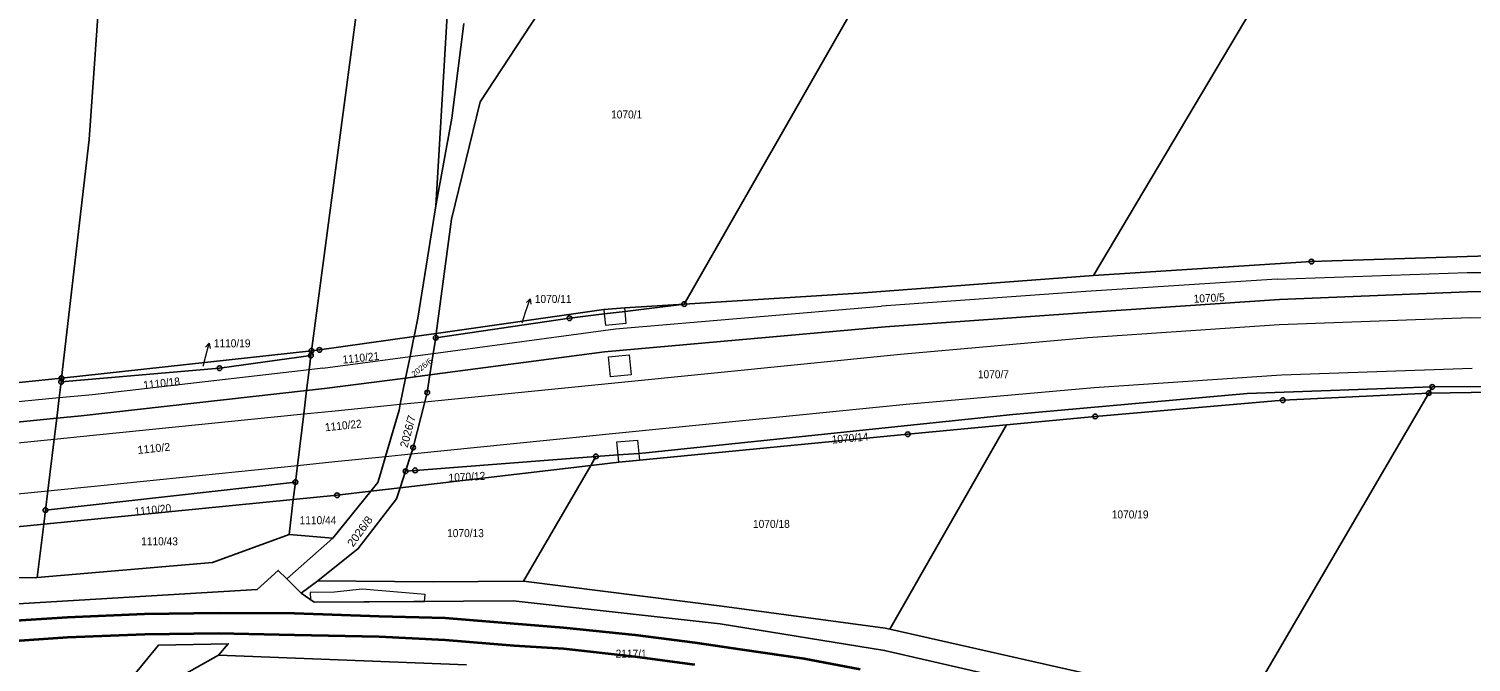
# Model space of a CAD drawing. Extents: x -679733 to -673243, y -1075091 to -1066557.
# Drawn here: x -677829.3 to -677523, y -1069179.4 to -1069044.9 of the extents above; entities that cross this region are included whole.
import ezdxf
from ezdxf.enums import TextEntityAlignment as Align

# ---------------------------------------------------------------- set-up
doc = ezdxf.new("R2010")
doc.units = 0
doc.header["$LTSCALE"] = 0.68
for name, color, linetype, lineweight in [('1', 7, 'Continuous', 25), ('13', 7, 'Continuous', 13), ('4', 7, 'Continuous', 13), ('6', 7, 'Continuous', 35), ('7', 7, 'Continuous', 13), ('8', 7, 'Continuous', 25)]:
    doc.layers.add(name, color=color, linetype=linetype, lineweight=lineweight)
doc.layers.add('2', color=7, linetype='Continuous')

msp = doc.modelspace()

# ---------------------------------------------------------------- linework, layer by layer
at = {"layer": '1'}
for p, q in [((-677602.99, -1068950.71), (-677690.11, -1069103.38)), ((-677742.91, -1069110.5), (-677742.79, -1069109.59)), ((-677822.37, -1069119.07), (-677769.29, -1069113.29)), ((-677749.29, -1069119.07), (-677744.14, -1069118.39)), ((-677572, -1069190.7), (-677531.99, -1069122.26)), ((-677531.99, -1069122.26), (-677531.24, -1069120.97)), ((-677646.45, -1069172.37), (-677621.67, -1069129.01)), ((-677709.98, -1069137.61), (-677724.25, -1069162.2)), ((-677825.79, -1069147.11), (-677772.72, -1069141.17)), ((-677750.45, -1069142.37), (-677749.32, -1069138.87)), ((-677756.72, -1069143.11), (-677764.76, -1069153.05)), ((-677756.72, -1069143.11), (-677750.45, -1069142.37)), ((-677826.16, -1069150.1), (-677825.79, -1069147.11)), ((-677774.01, -1069152.26), (-677773.15, -1069144.87)), ((-677827.56, -1069161.39), (-677862.83, -1069162.11)), ((-677771.47, -1069164.75), (-677774.54, -1069161.68)), ((-677736.34, -1069179.93), (-677789.07, -1069177.88))]:
    msp.add_line(p, q, dxfattribs=at)
for points in [[(-677603.22, -1069097.32), (-677529.74, -1068973.67), (-677504.52, -1068981.27), (-677432.35, -1068864.29), (-677360.36, -1068747.1)], [(-677822.37, -1069119.07), (-677816.53, -1069068.43), (-677813.91, -1069031.16), (-677815.59, -1069012.6), (-677807.96, -1068942.88), (-677797.05, -1068849.32), (-677787.99, -1068790.48)], [(-677769.29, -1069113.29), (-677754.21, -1068999.74), (-677738.89, -1068886.13), (-677725.9, -1068887.51)], [(-677725.9, -1068887.51), (-677731.18, -1068930.76), (-677738.33, -1069006.72), (-677739.86, -1069031.27), (-677742.9, -1069082.54)], [(-677742.79, -1069109.59), (-677739.53, -1069085.36), (-677733.45, -1069060.45), (-677716.53, -1069034.62), (-677700.29, -1069021.16), (-677673.24, -1069004.28), (-677652.99, -1068987.87), (-677645.66, -1068981.81), (-677602.99, -1068950.71)], [(-677876.87, -1069015.15), (-677841.73, -1069016.47), (-677846.98, -1069072.82), (-677855.58, -1069122.48), (-677822.37, -1069119.07)], [(-677736.93, -1069043.83), (-677739.47, -1069063.91), (-677742.9, -1069082.54)], [(-677742.9, -1069082.54), (-677746.71, -1069106.39), (-677747.5, -1069110.26), (-677742.79, -1069109.59)], [(-677603.22, -1069097.32), (-677556.91, -1069094.35), (-677515.01, -1069092.96), (-677514.74, -1069092.49)], [(-677690.11, -1069103.38), (-677653.01, -1069101.04), (-677603.22, -1069097.32)], [(-677744.14, -1069118.39), (-677707.07, -1069113.54), (-677647.44, -1069108.19), (-677603.6, -1069105.1), (-677563.72, -1069102.42), (-677523.74, -1069100.8), (-677482.35, -1069100.48), (-677442.22, -1069102.61), (-677400.12, -1069107.05), (-677359.74, -1069112.12), (-677319.53, -1069118.86), (-677307.86, -1069121.29)], [(-677690.11, -1069103.38), (-677702.7, -1069104.92), (-677707.1, -1069105.46), (-677714.52, -1069106.37), (-677742.91, -1069110.5)], [(-677742.79, -1069109.59), (-677707.19, -1069104.55), (-677702.77, -1069104.18), (-677690.11, -1069103.38)], [(-677769.29, -1069113.29), (-677767.61, -1069113.11), (-677747.5, -1069110.26)], [(-677749.29, -1069119.07), (-677748.36, -1069114.51), (-677747.69, -1069111.19), (-677747.5, -1069110.26)], [(-677742.91, -1069110.5), (-677743.43, -1069113.84), (-677744.14, -1069118.39)], [(-677822.47, -1069119.89), (-677788.81, -1069116.98), (-677769.42, -1069114.31), (-677769.29, -1069113.29)], [(-677769.42, -1069114.31), (-677769.79, -1069117.34), (-677770.33, -1069121.74)], [(-677823.41, -1069127.6), (-677822.89, -1069123.3), (-677822.47, -1069119.89), (-677822.37, -1069119.07)], [(-677770.33, -1069121.74), (-677766.53, -1069121.32), (-677749.29, -1069119.07)], [(-677756.72, -1069143.11), (-677755.2, -1069141.23), (-677754.66, -1069139.39), (-677753.58, -1069135.73), (-677750.69, -1069125.9), (-677750.43, -1069124.64), (-677749.29, -1069119.07)], [(-677744.14, -1069118.39), (-677744.72, -1069122.16), (-677745.22, -1069124.12), (-677747.7, -1069133.85), (-677748.13, -1069135.18), (-677749.32, -1069138.87)], [(-677770.33, -1069121.74), (-677818.23, -1069127.09), (-677823.41, -1069127.6)], [(-677772.72, -1069141.17), (-677772.28, -1069137.62), (-677770.94, -1069126.7), (-677770.33, -1069121.74)], [(-677708.87, -1069135.7), (-677704.17, -1069135.37), (-677699.76, -1069135.06), (-677698.27, -1069134.95), (-677620.35, -1069126.8), (-677570.57, -1069122.35), (-677531.24, -1069120.97)], [(-677531.99, -1069122.26), (-677562.99, -1069123.77), (-677602.83, -1069127.23), (-677621.67, -1069129.01)], [(-677454.81, -1069122.77), (-677482.44, -1069121.52), (-677531.99, -1069122.26)], [(-677531.24, -1069120.97), (-677486.25, -1069120.67), (-677454.41, -1069122.13)], [(-677861.98, -1069153.63), (-677860.53, -1069146.56), (-677858.26, -1069135.55), (-677857.32, -1069130.96), (-677823.41, -1069127.6)], [(-677823.41, -1069127.6), (-677823.95, -1069132.06), (-677825.29, -1069143.01), (-677825.79, -1069147.11)], [(-677621.67, -1069129.01), (-677642.64, -1069130.99), (-677699.6, -1069136.51), (-677704.01, -1069136.91), (-677709.98, -1069137.61)], [(-677767.95, -1069162.13), (-677759.37, -1069155.27), (-677751.21, -1069144.71), (-677750.45, -1069142.37), (-677709.98, -1069137.61), (-677708.87, -1069135.7)], [(-677749.32, -1069138.87), (-677747.27, -1069138.67), (-677708.87, -1069135.7)], [(-677826.16, -1069150.1), (-677773.15, -1069144.87), (-677772.72, -1069141.17)], [(-677773.15, -1069144.87), (-677763.87, -1069143.95), (-677756.72, -1069143.11)], [(-677827.56, -1069161.39), (-677826.16, -1069150.1), (-677861.98, -1069153.63)], [(-677985.92, -1069190.65), (-677968.26, -1069185.77), (-677900.24, -1069171.09), (-677780.86, -1069163.95), (-677776.36, -1069159.92), (-677774.54, -1069161.68), (-677764.76, -1069153.05), (-677774.01, -1069152.26)], [(-677774.01, -1069152.26), (-677790.29, -1069158.25), (-677827.56, -1069161.39)], [(-677724.25, -1069162.2), (-677743.51, -1069162.35), (-677767.95, -1069162.13), (-677771.47, -1069164.75)], [(-677646.45, -1069172.37), (-677647.45, -1069172.2), (-677682.15, -1069167.51), (-677724.25, -1069162.2)], [(-677771.47, -1069164.75), (-677768.69, -1069166.68), (-677726.46, -1069166.38), (-677682.49, -1069171.26), (-677647.56, -1069176.91), (-677575.55, -1069193.45), (-677543.91, -1069204.73), (-677516.93, -1069215.01), (-677490.2, -1069225.56), (-677463.81, -1069237.37), (-677452.93, -1069243.54), (-677426.19, -1069257.01), (-677389.2, -1069278.58), (-677337.49, -1069313.91), (-677303.18, -1069340.43), (-677258.49, -1069379.12), (-677213.48, -1069429.25), (-677176.58, -1069470.98), (-677152.41, -1069505.2), (-677121.29, -1069555.74)], [(-677572, -1069190.7), (-677575.49, -1069189.46), (-677600.69, -1069182.75), (-677646.45, -1069172.37)], [(-677789.07, -1069177.88), (-677807.66, -1069188.38), (-677817.04, -1069195.54), (-677821.72, -1069200.83)], [(-677789.07, -1069177.88), (-677786.96, -1069175.48), (-677801.79, -1069175.81), (-677806.92, -1069182.08)]]:
    msp.add_lwpolyline(points, dxfattribs=at)
at = {"layer": '13'}
msp.add_lwpolyline([(-677769.52, -1069166.11), (-677768.69, -1069166.68), (-677745.28, -1069166.51), (-677745.15, -1069165.02), (-677758.53, -1069163.89), (-677764.43, -1069164.53), (-677769.54, -1069164.61)], close=True, dxfattribs=at)
at = {"layer": '4'}
for p, q in [((-677564.21, -1069098.07), (-677604.82, -1069100.67)), ((-677564.21, -1069098.07), (-677523.86, -1069096.66)), ((-677523.86, -1069096.66), (-677481.94, -1069096.53)), ((-677604.82, -1069100.67), (-677648.19, -1069103.83)), ((-677704.75, -1069108.62), (-677648.19, -1069103.83)), ((-677702.7, -1069104.92), (-677702.77, -1069104.18)), ((-677707.19, -1069104.55), (-677707.1, -1069105.46)), ((-677707.1, -1069105.46), (-677706.85, -1069107.84)), ((-677706.85, -1069107.84), (-677702.46, -1069107.45)), ((-677702.46, -1069107.45), (-677702.7, -1069104.92)), ((-677563.74, -1069107.72), (-677523.21, -1069106.23)), ((-677523.21, -1069106.23), (-677482.44, -1069106.51)), ((-677743.43, -1069113.84), (-677704.75, -1069108.62)), ((-677644.21, -1069113.97), (-677604.4, -1069110.44)), ((-677604.4, -1069110.44), (-677563.74, -1069107.72)), ((-677766.88, -1069117.01), (-677748.36, -1069114.51)), ((-677748.36, -1069114.51), (-677743.43, -1069113.84)), ((-677705.56, -1069120.13), (-677644.21, -1069113.97)), ((-677701.8, -1069114.15), (-677701.38, -1069118.42)), ((-677769.79, -1069117.34), (-677815.83, -1069122.62)), ((-677766.88, -1069117.01), (-677769.79, -1069117.34)), ((-677701.38, -1069118.42), (-677705.76, -1069118.85)), ((-677603.07, -1069121.09), (-677563.25, -1069118.42)), ((-677563.25, -1069118.42), (-677522.8, -1069116.97)), ((-677815.83, -1069122.62), (-677822.89, -1069123.3)), ((-677745.22, -1069124.12), (-677705.56, -1069120.13)), ((-677642.98, -1069124.64), (-677603.07, -1069121.09)), ((-677822.89, -1069123.3), (-677856.41, -1069126.55)), ((-677764.96, -1069126.1), (-677750.43, -1069124.64)), ((-677750.43, -1069124.64), (-677745.22, -1069124.12)), ((-677704.62, -1069130.8), (-677642.98, -1069124.64)), ((-677814.93, -1069131.14), (-677770.94, -1069126.7)), ((-677770.94, -1069126.7), (-677764.96, -1069126.1)), ((-677823.95, -1069132.06), (-677814.93, -1069131.14)), ((-677748.13, -1069135.18), (-677704.62, -1069130.8)), ((-677858.26, -1069135.55), (-677823.95, -1069132.06)), ((-677700.07, -1069132.25), (-677699.76, -1069135.06)), ((-677699.76, -1069135.06), (-677699.6, -1069136.51)), ((-677814.02, -1069141.87), (-677772.28, -1069137.62)), ((-677772.28, -1069137.62), (-677764.3, -1069136.81)), ((-677764.3, -1069136.81), (-677753.58, -1069135.73)), ((-677753.58, -1069135.73), (-677748.13, -1069135.18)), ((-677704.01, -1069136.91), (-677704.17, -1069135.37)), ((-677860.53, -1069146.56), (-677825.29, -1069143.01)), ((-677825.29, -1069143.01), (-677814.02, -1069141.87))]:
    msp.add_line(p, q, dxfattribs=at)
for points in [[(-677705.76, -1069118.85), (-677706.2, -1069114.58), (-677701.8, -1069114.15)], [(-677704.17, -1069135.37), (-677704.45, -1069132.6), (-677700.07, -1069132.25)]]:
    msp.add_lwpolyline(points, dxfattribs=at)
at = {"layer": '6'}
for p, q in [((-677834.35, -1069170.72), (-677821.1, -1069169.83)), ((-677821.1, -1069169.83), (-677804.73, -1069169.16)), ((-677804.73, -1069169.16), (-677789.06, -1069168.92)), ((-677789.06, -1069168.92), (-677772.91, -1069169.01)), ((-677772.91, -1069169.01), (-677754.9, -1069169.63)), ((-677754.9, -1069169.63), (-677740.92, -1069170)), ((-677740.92, -1069170), (-677726.26, -1069171.21)), ((-677726.26, -1069171.21), (-677715.75, -1069172.05)), ((-677821.09, -1069174.13), (-677834.34, -1069175.09)), ((-677804.72, -1069173.53), (-677821.09, -1069174.13)), ((-677789.07, -1069173.32), (-677804.72, -1069173.53)), ((-677772.91, -1069173.68), (-677789.07, -1069173.32)), ((-677754.9, -1069174.02), (-677772.91, -1069173.68)), ((-677740.9, -1069174.75), (-677754.9, -1069174.02)), ((-677726.25, -1069175.9), (-677740.9, -1069174.75)), ((-677715.75, -1069172.05), (-677700.53, -1069173.56)), ((-677700.53, -1069173.56), (-677687.87, -1069175.21)), ((-677715.73, -1069176.59), (-677726.25, -1069175.9)), ((-677700.51, -1069178.25), (-677715.73, -1069176.59)), ((-677687.87, -1069175.21), (-677677.83, -1069176.68)), ((-677677.83, -1069176.68), (-677664.64, -1069178.65)), ((-677687.85, -1069179.97), (-677700.51, -1069178.25)), ((-677664.64, -1069178.65), (-677652.74, -1069180.87))]:
    msp.add_line(p, q, dxfattribs=at)
at = {"layer": '7'}
for p, q in [((-677722.843, -1069102.283), (-677723.642, -1069103.066)), ((-677791.054, -1069111.698), (-677791.782, -1069112.549))]:
    msp.add_line(p, q, dxfattribs=at)
for points in [[(-677724.57, -1069107.34), (-677723.82, -1069105.12), (-677722.843, -1069102.283), (-677722.696, -1069103.392)], [(-677792.27, -1069116.58), (-677791.78, -1069114.61), (-677791.054, -1069111.698), (-677790.81, -1069112.791)]]:
    msp.add_lwpolyline(points, dxfattribs=at)
at = {"layer": '8'}
for centre, radius in [((-677556.91, -1069094.3499), 0.5), ((-677556.91, -1069094.3499), 0.0303), ((-677690.11, -1069103.3799), 0.5), ((-677690.11, -1069103.3799), 0.0303), ((-677714.52, -1069106.3699), 0.5), ((-677714.52, -1069106.3699), 0.0303), ((-677742.91, -1069110.4999), 0.5), ((-677742.91, -1069110.4999), 0.0303), ((-677769.29, -1069113.2899), 0.5), ((-677769.29, -1069113.2899), 0.0303), ((-677767.61, -1069113.1099), 0.5), ((-677767.61, -1069113.1099), 0.0303), ((-677788.81, -1069116.9799), 0.5), ((-677769.42, -1069114.3099), 0.5), ((-677769.42, -1069114.3099), 0.0303), ((-677822.47, -1069119.8899), 0.5), ((-677822.37, -1069119.0699), 0.5), ((-677822.37, -1069119.0699), 0.0303), ((-677788.81, -1069116.9799), 0.0303), ((-677822.47, -1069119.8899), 0.0303), ((-677744.72, -1069122.1599), 0.5), ((-677744.72, -1069122.1599), 0.0303), ((-677531.99, -1069122.2599), 0.5), ((-677531.99, -1069122.2599), 0.0303), ((-677531.24, -1069120.9699), 0.5), ((-677531.24, -1069120.9699), 0.0303), ((-677562.99, -1069123.7699), 0.5), ((-677562.99, -1069123.7699), 0.0303), ((-677602.83, -1069127.2299), 0.5), ((-677602.83, -1069127.2299), 0.0303), ((-677642.64, -1069130.9899), 0.5), ((-677642.64, -1069130.9899), 0.0303), ((-677747.7, -1069133.8499), 0.5), ((-677747.7, -1069133.8499), 0.0303), ((-677708.87, -1069135.6999), 0.5), ((-677708.87, -1069135.6999), 0.0303), ((-677772.72, -1069141.1699), 0.5), ((-677772.72, -1069141.1699), 0.0303), ((-677749.32, -1069138.8699), 0.5), ((-677749.32, -1069138.8699), 0.0303), ((-677747.27, -1069138.6699), 0.5), ((-677747.27, -1069138.6699), 0.0303), ((-677763.87, -1069143.9499), 0.5), ((-677763.87, -1069143.9499), 0.0303), ((-677825.79, -1069147.1099), 0.5), ((-677825.79, -1069147.1099), 0.0303)]:
    msp.add_circle(centre, radius, dxfattribs=at)

# ---------------------------------------------------------------- texts
at = {"layer": '2', "width": 0.95}
for s, p in [('1070/1', (-677705.66, -1069063.96)), ('1070/11', (-677721.86, -1069103.13)), ('1110/19', (-677790.05, -1069112.55)), ('1070/7', (-677627.76, -1069119.12)), ('1070/19', (-677599.32, -1069148.88)), ('1110/44', (-677771.81, -1069150.11)), ('1070/18', (-677675.52, -1069150.89)), ('1110/43', (-677805.47, -1069154.59)), ('1070/13', (-677740.49, -1069152.85)), ('2117/1', (-677704.7, -1069178.44))]:
    msp.add_text(s, height=1.7, dxfattribs=at).set_placement(p)
at = {"layer": '2'}
for s, height, rotation, width, p in [('1070/5', 1.7, 3, 0.95, (-677581.885, -1069103.098)), ('1110/21', 1.7, 6, 0.95, (-677762.601, -1069116.025)), ('2026/6', 1.14, 39, 1.1, (-677747.471, -1069118.852)), ('1110/18', 1.7, 6, 0.95, (-677804.911, -1069121.405)), ('1110/22', 1.7, 6, 0.95, (-677766.321, -1069130.385)), ('1070/12', 1.7, 3, 0.95, (-677740.135, -1069141.078)), ('1110/20', 1.7, 6, 0.95, (-677806.771, -1069148.305)), ('2026/8', 1.7, 54, 1.05, (-677760.462, -1069155.069))]:
    msp.add_text(s, height=height, rotation=rotation, dxfattribs=dict(at, width=width)).set_placement(p)
for s, rotation, p in [('2026/7', 75, (-677748.908, -1069133.969)), ('1110/2', 6, (-677806.131, -1069135.205))]:
    msp.add_text(s, height=1.7, rotation=rotation, dxfattribs=at).set_placement(p)
at = {"layer": '2', "width": 0.95}
msp.add_text('1070/14', height=1.7, rotation=5, dxfattribs=at).set_placement((-677654.8261, -1069132.6722), align=Align.CENTER)

doc.saveas('drawing.dxf')
